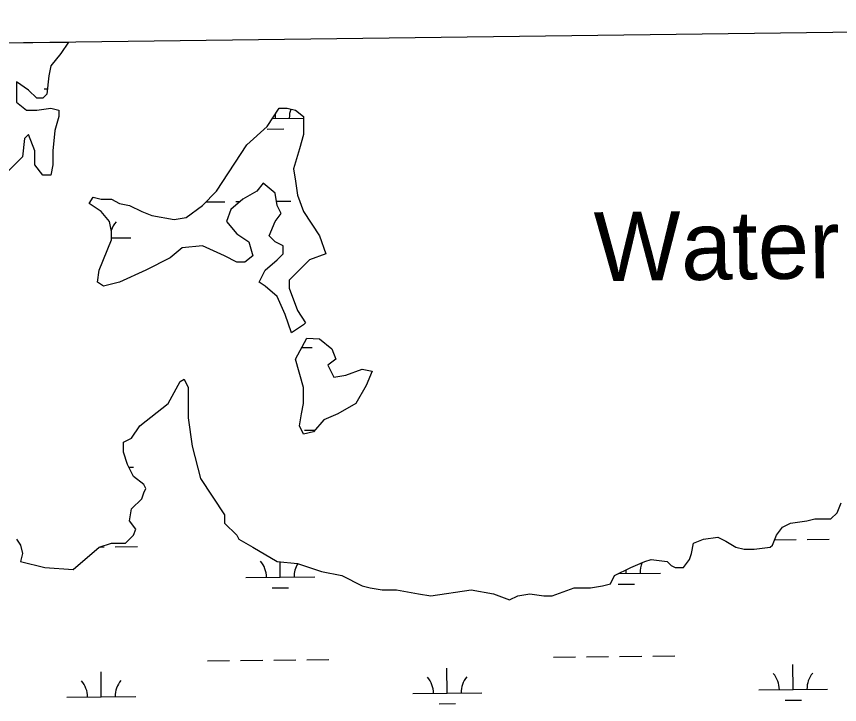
# Model space of a CAD drawing. Extents: x 3734862 to 3772949, y 391520 to 417239.
# Drawn here: x 3765146 to 3766340, y 414417 to 415414 of the extents above; entities that cross this region are included whole.
import ezdxf

# ---------------------------------------------------------------- set-up
doc = ezdxf.new("R2010")
doc.units = 0
for name, color, linetype in [('V-GRID-FRAM', 7, 'Continuous'), ('V-RIVR-IDEN', 7, 'Continuous'), ('V-TOPO-SHOR', 7, 'Continuous'), ('V-WETL-SWMP', 7, 'Continuous')]:
    doc.layers.add(name, color=color, linetype=linetype)

msp = doc.modelspace()

# ---------------------------------------------------------------- linework, layer by layer
at = {"layer": 'V-GRID-FRAM'}
msp.add_lwpolyline([(3738832.3, 415033.8), (3770599.2, 415447.4), (3770843.8, 397266.6), (3739061.1, 396852.8), (3738832.3, 415033.8)], dxfattribs=at)
at = {"layer": 'V-TOPO-SHOR'}
for p, q in [((3765222, 415377.4), (3765210.8, 415360.6)), ((3765210.8, 415360.6), (3765196.1, 415343)), ((3765196.1, 415343), (3765193.2, 415328.3)), ((3765193.2, 415328.3), (3765190.3, 415301.9)), ((3765163.9, 415307.8), (3765146.3, 415319.5)), ((3765146.3, 415319.5), (3765146.3, 415290.1)), ((3765175.6, 415296), (3765163.9, 415307.8)), ((3765190.3, 415301.9), (3765184.4, 415296)), ((3765146.3, 415290.1), (3765160.9, 415278.4)), ((3765184.4, 415296), (3765175.6, 415296)), ((3765160.9, 415278.4), (3765175.6, 415278.4)), ((3765175.6, 415278.4), (3765196.1, 415281.3)), ((3765196.1, 415281.3), (3765207.8, 415278.4)), ((3765207.8, 415278.4), (3765207.8, 415269.6)), ((3765207.8, 415269.6), (3765202, 415249.1)), ((3765163.9, 415243.2), (3765158, 415237.3)), ((3765172.7, 415219.7), (3765163.9, 415243.2)), ((3765202, 415249.1), (3765199.1, 415219.7)), ((3765158, 415237.3), (3765155.1, 415210.9)), ((3765172.7, 415199.2), (3765172.7, 415219.7)), ((3765199.1, 415219.7), (3765199.1, 415199.2)), ((3765155.1, 415210.9), (3765134.5, 415190.4)), ((3765184.4, 415184.5), (3765172.7, 415199.2)), ((3765199.1, 415199.2), (3765196.1, 415184.5)), ((3765196.1, 415184.5), (3765184.4, 415184.5)), ((3765366.2, 414852.9), (3765383.8, 414885.2)), ((3765383.8, 414885.2), (3765389.6, 414888.2)), ((3765389.6, 414888.2), (3765395.5, 414876.4)), ((3765395.5, 414876.4), (3765395.5, 414832.4)), ((3765325.1, 414820.7), (3765366.2, 414852.9)), ((3765395.5, 414832.4), (3765401.4, 414791.3)), ((3765313.4, 414803.1), (3765325.1, 414820.7)), ((3765301.7, 414797.2), (3765313.4, 414803.1)), ((3765301.7, 414782.5), (3765301.7, 414797.2)), ((3765401.4, 414791.3), (3765413.1, 414744.4)), ((3765307.5, 414764.9), (3765301.7, 414782.5)), ((3765316.3, 414747.3), (3765307.5, 414764.9)), ((3765331, 414735.6), (3765316.3, 414747.3)), ((3765413.1, 414744.4), (3765448.3, 414691.6)), ((3765333.9, 414729.7), (3765331, 414735.6)), ((3765331, 414723.8), (3765333.9, 414729.7)), ((3765313.4, 414700.4), (3765328.1, 414715)), ((3765328.1, 414715), (3765331, 414723.8)), ((3766336.8, 414694.5), (3766342.7, 414709.2)), ((3765310.5, 414682.8), (3765313.4, 414700.4)), ((3765448.3, 414691.6), (3765448.3, 414679.8)), ((3766328, 414685.7), (3766336.8, 414694.5)), ((3765319.3, 414671), (3765310.5, 414682.8)), ((3765448.3, 414679.8), (3765465.9, 414662.2)), ((3766257.6, 414673.9), (3766269.4, 414679.8)), ((3766269.4, 414679.8), (3766292.8, 414682.8)), ((3766292.8, 414682.8), (3766304.6, 414685.7)), ((3766304.6, 414685.7), (3766328, 414685.7)), ((3765316.3, 414662.2), (3765319.3, 414671)), ((3766248.8, 414662.2), (3766257.6, 414673.9)), ((3765146.3, 414656.3), (3765152.1, 414647.5)), ((3765304.6, 414650.5), (3765316.3, 414662.2)), ((3765465.9, 414662.2), (3765468.8, 414656.3)), ((3765468.8, 414656.3), (3765489.3, 414644.6)), ((3766128.6, 414650.5), (3766143.3, 414656.3)), ((3766143.3, 414656.3), (3766163.8, 414659.3)), ((3766163.8, 414659.3), (3766175.5, 414653.4)), ((3766243, 414647.5), (3766248.8, 414662.2)), ((3765152.1, 414647.5), (3765155.1, 414635.8)), ((3765228.4, 414612.3), (3765266.5, 414644.6)), ((3765266.5, 414644.6), (3765284.1, 414650.5)), ((3765284.1, 414650.5), (3765304.6, 414650.5)), ((3765489.3, 414644.6), (3765524.5, 414624.1)), ((3766125.7, 414635.8), (3766128.6, 414650.5)), ((3766175.5, 414653.4), (3766190.2, 414644.6)), ((3766190.2, 414644.6), (3766201.9, 414641.7)), ((3766216.6, 414641.7), (3766240, 414644.6)), ((3766240, 414644.6), (3766243, 414647.5)), ((3765155.1, 414635.8), (3765152.1, 414624.1)), ((3766122.7, 414627), (3766125.7, 414635.8)), ((3766201.9, 414641.7), (3766216.6, 414641.7)), ((3765152.1, 414624.1), (3765187.3, 414615.3)), ((3765524.5, 414624.1), (3765553.9, 414621.1)), ((3765553.9, 414621.1), (3765589, 414609.4)), ((3766037.7, 414615.3), (3766058.2, 414624.1)), ((3766058.2, 414624.1), (3766067, 414627)), ((3766067, 414627), (3766090.5, 414624.1)), ((3766090.5, 414624.1), (3766096.4, 414618.2)), ((3766113.9, 414615.3), (3766122.7, 414627)), ((3765187.3, 414615.3), (3765228.4, 414612.3)), ((3765589, 414609.4), (3765618.4, 414603.5)), ((3766014.2, 414603.5), (3766037.7, 414615.3)), ((3766096.4, 414618.2), (3766102.2, 414615.3)), ((3766102.2, 414615.3), (3766113.9, 414615.3)), ((3765618.4, 414603.5), (3765647.7, 414588.9)), ((3766008.4, 414591.8), (3766014.2, 414603.5)), ((3765647.7, 414588.9), (3765659.4, 414585.9)), ((3765659.4, 414585.9), (3765677, 414583)), ((3765923.3, 414574.2), (3765955.6, 414585.9)), ((3765955.6, 414585.9), (3765979.1, 414585.9)), ((3765979.1, 414585.9), (3765996.6, 414588.9)), ((3765996.6, 414588.9), (3766008.4, 414591.8)), ((3765677, 414583), (3765697.5, 414583)), ((3765697.5, 414583), (3765729.8, 414577.1)), ((3765729.8, 414577.1), (3765747.4, 414574.2)), ((3765747.4, 414574.2), (3765806, 414583)), ((3765806, 414583), (3765838.3, 414577.1)), ((3765838.3, 414577.1), (3765861.8, 414568.3)), ((3765861.8, 414568.3), (3765873.5, 414574.2)), ((3765873.5, 414574.2), (3765891.1, 414577.1)), ((3765891.1, 414577.1), (3765911.6, 414574.2)), ((3765911.6, 414574.2), (3765923.3, 414574.2))]:
    msp.add_line(p, q, dxfattribs=at)
for points in [[(3765436.6, 415161), (3765480.6, 415228.5), (3765509.9, 415254.9), (3765527.5, 415281.3), (3765539.2, 415281.3), (3765550.9, 415278.4), (3765562.7, 415269.6), (3765562.7, 415243.2), (3765556.8, 415222.7), (3765548, 415193.3), (3765550.9, 415175.7), (3765553.9, 415155.2), (3765562.7, 415131.7), (3765586.1, 415096.5), (3765594.9, 415070.1), (3765571.5, 415061.3), (3765542.1, 415031.9), (3765542.1, 415020.2), (3765553.9, 414987.9), (3765565.6, 414970.3), (3765562.7, 414967.4), (3765545.1, 414955.6), (3765536.3, 414982), (3765524.5, 415008.5), (3765507, 415023.1), (3765498.2, 415029), (3765507, 415046.6), (3765524.5, 415061.3), (3765533.3, 415070.1), (3765533.3, 415081.8), (3765521.6, 415087.7), (3765512.8, 415096.5), (3765521.6, 415117), (3765530.4, 415128.8), (3765524.5, 415140.5), (3765521.6, 415158.1), (3765504, 415172.8), (3765495.2, 415161), (3765474.7, 415149.3), (3765457.1, 415134.6), (3765451.2, 415117), (3765465.9, 415099.4), (3765483.5, 415087.7), (3765489.4, 415067.1), (3765477.6, 415058.3), (3765465.9, 415058.3), (3765448.3, 415067.1), (3765416, 415081.8), (3765386.7, 415078.9), (3765369.1, 415064.2), (3765333.9, 415046.6), (3765295.8, 415029), (3765272.4, 415023.1), (3765263.6, 415029), (3765266.5, 415046.6), (3765284.1, 415090.6), (3765284.1, 415102.4), (3765281.2, 415117), (3765269.4, 415131.7), (3765251.8, 415143.4), (3765257.7, 415152.2), (3765269.4, 415149.3), (3765284.1, 415149.3), (3765295.8, 415143.4), (3765310.5, 415140.5), (3765328.1, 415131.7), (3765342.7, 415125.8), (3765375, 415120), (3765392.6, 415122.9), (3765416, 415140.5)], [(3765550.9, 414917.5), (3765567.4, 414947.7), (3765586.1, 414946.8), (3765603.7, 414932.2), (3765609.6, 414917.5), (3765597.9, 414908.7), (3765606.7, 414891.1), (3765624.2, 414894), (3765647.7, 414902.8), (3765662.4, 414899.9), (3765653.6, 414879.3), (3765638.9, 414852.9), (3765612.5, 414838.3), (3765592, 414829.5), (3765577.3, 414811.9), (3765562.7, 414808.9), (3765556.8, 414820.7), (3765559.7, 414838.3), (3765562.7, 414852.9), (3765562.7, 414876.4)]]:
    msp.add_lwpolyline(points, close=True, dxfattribs=at)
at = {"layer": 'V-WETL-SWMP'}
for p, q in [((3765024.2, 415374.8), (3765222, 415377.4)), ((3765222, 415377.4), (3765210.8, 415360.6)), ((3765210.8, 415360.6), (3765196.1, 415343)), ((3765196.1, 415343), (3765193.2, 415328.3)), ((3765193.2, 415328.3), (3765190.3, 415301.9)), ((3765163.9, 415307.8), (3765146.3, 415319.5)), ((3765146.3, 415319.5), (3765146.3, 415290.1)), ((3765175.6, 415296), (3765163.9, 415307.8)), ((3765190.3, 415301.9), (3765184.4, 415296)), ((3765186.7, 415309.5), (3765191.1, 415309.6)), ((3765146.3, 415290.1), (3765160.9, 415278.4)), ((3765184.4, 415296), (3765175.6, 415296)), ((3765160.9, 415278.4), (3765175.6, 415278.4)), ((3765175.6, 415278.4), (3765196.1, 415281.3)), ((3765196.1, 415281.3), (3765207.8, 415278.4)), ((3765207.8, 415278.4), (3765207.8, 415269.6)), ((3765207.8, 415269.6), (3765202, 415249.1)), ((3765517.6, 415266.6), (3765562.7, 415267.1)), ((3765522, 415266.6), (3765522, 415273.1)), ((3765163.9, 415243.2), (3765158, 415237.3)), ((3765172.7, 415219.7), (3765163.9, 415243.2)), ((3765202, 415249.1), (3765199.1, 415219.7)), ((3765510.2, 415251.1), (3765534.2, 415251.3)), ((3765158, 415237.3), (3765155.1, 415210.9)), ((3765172.7, 415199.2), (3765172.7, 415219.7)), ((3765199.1, 415219.7), (3765199.1, 415199.2)), ((3765155.1, 415210.9), (3765134.5, 415190.4)), ((3765184.4, 415184.5), (3765172.7, 415199.2)), ((3765199.1, 415199.2), (3765196.1, 415184.5)), ((3765196.1, 415184.5), (3765184.4, 415184.5)), ((3765421, 415145.5), (3765448.5, 415145.8)), ((3765464.5, 415145.9), (3765470.8, 415146)), ((3765523.5, 415146.6), (3765544.5, 415146.8)), ((3765284.1, 415093.3), (3765312.4, 415093.6)), ((3765560.1, 414934.3), (3765575.5, 414934.5)), ((3765366.2, 414852.9), (3765383.8, 414885.2)), ((3765383.8, 414885.2), (3765389.6, 414888.2)), ((3765389.6, 414888.2), (3765395.5, 414876.4)), ((3765395.5, 414876.4), (3765395.5, 414832.4)), ((3765325.1, 414820.7), (3765366.2, 414852.9)), ((3765395.5, 414832.4), (3765401.4, 414791.3)), ((3765313.4, 414803.1), (3765325.1, 414820.7)), ((3765564, 414814.3), (3765579.5, 414814.5)), ((3765301.7, 414797.2), (3765313.4, 414803.1)), ((3765301.7, 414782.5), (3765301.7, 414797.2)), ((3765401.4, 414791.3), (3765413.1, 414744.4)), ((3765307.5, 414764.9), (3765301.7, 414782.5)), ((3765316.3, 414747.3), (3765307.5, 414764.9)), ((3765309.6, 414760.9), (3765315.9, 414760.9)), ((3765331, 414735.6), (3765316.3, 414747.3)), ((3765413.1, 414744.4), (3765448.3, 414691.6)), ((3765333.9, 414729.7), (3765331, 414735.6)), ((3765331, 414723.8), (3765333.9, 414729.7)), ((3765313.4, 414700.4), (3765328.1, 414715)), ((3765328.1, 414715), (3765331, 414723.8)), ((3766336.8, 414694.5), (3766342.7, 414709.2)), ((3765310.5, 414682.8), (3765313.4, 414700.4)), ((3765448.3, 414691.6), (3765448.3, 414679.8)), ((3766328, 414685.7), (3766336.8, 414694.5)), ((3765319.3, 414671), (3765310.5, 414682.8)), ((3765448.3, 414679.8), (3765465.9, 414662.2)), ((3766257.6, 414673.9), (3766269.4, 414679.8)), ((3766269.4, 414679.8), (3766292.8, 414682.8)), ((3766292.8, 414682.8), (3766304.6, 414685.7)), ((3766304.6, 414685.7), (3766328, 414685.7)), ((3765316.3, 414662.2), (3765319.3, 414671)), ((3766248.8, 414662.2), (3766257.6, 414673.9)), ((3765146.3, 414656.3), (3765152.1, 414647.5)), ((3765304.6, 414650.5), (3765316.3, 414662.2)), ((3765465.9, 414662.2), (3765468.8, 414656.3)), ((3765468.8, 414656.3), (3765489.3, 414644.6)), ((3766128.6, 414650.5), (3766143.3, 414656.3)), ((3766143.3, 414656.3), (3766163.8, 414659.3)), ((3766163.8, 414659.3), (3766175.5, 414653.4)), ((3766243, 414647.5), (3766248.8, 414662.2)), ((3766246.1, 414655.3), (3766277.5, 414655.7)), ((3766293.5, 414655.8), (3766325.5, 414656.2)), ((3765152.1, 414647.5), (3765155.1, 414635.8)), ((3765228.4, 414612.3), (3765266.5, 414644.6)), ((3765266.5, 414644.6), (3765284.1, 414650.5)), ((3765267.6, 414645), (3765273.7, 414645.1)), ((3765284.1, 414650.5), (3765304.6, 414650.5)), ((3765289.7, 414645.2), (3765321.7, 414645.6)), ((3765489.3, 414644.6), (3765524.5, 414624.1)), ((3766125.7, 414635.8), (3766128.6, 414650.5)), ((3766175.5, 414653.4), (3766190.2, 414644.6)), ((3766190.2, 414644.6), (3766201.9, 414641.7)), ((3766216.6, 414641.7), (3766240, 414644.6)), ((3766240, 414644.6), (3766243, 414647.5)), ((3765155.1, 414635.8), (3765152.1, 414624.1)), ((3766122.7, 414627), (3766125.7, 414635.8)), ((3766201.9, 414641.7), (3766216.6, 414641.7)), ((3765152.1, 414624.1), (3765187.3, 414615.3)), ((3765524.5, 414624.1), (3765553.9, 414621.1)), ((3765529.1, 414601.3), (3765528.8, 414623.6)), ((3765553.9, 414621.1), (3765589, 414609.4)), ((3766037.7, 414615.3), (3766058.2, 414624.1)), ((3766058.2, 414624.1), (3766067, 414627)), ((3766067, 414627), (3766090.5, 414624.1)), ((3766090.5, 414624.1), (3766096.4, 414618.2)), ((3766113.9, 414615.3), (3766122.7, 414627)), ((3765187.3, 414615.3), (3765228.4, 414612.3)), ((3765589, 414609.4), (3765618.4, 414603.5)), ((3766014.2, 414603.5), (3766037.7, 414615.3)), ((3766020.2, 414606.5), (3766080.9, 414607.1)), ((3766030.9, 414606.6), (3766030.9, 414611.9)), ((3766096.4, 414618.2), (3766102.2, 414615.3)), ((3766102.2, 414615.3), (3766113.9, 414615.3)), ((3765479.1, 414600.8), (3765579.1, 414601.8)), ((3765618.4, 414603.5), (3765647.7, 414588.9)), ((3766008.4, 414591.8), (3766014.2, 414603.5)), ((3765517.2, 414585.8), (3765541.2, 414586)), ((3765647.7, 414588.9), (3765659.4, 414585.9)), ((3765659.4, 414585.9), (3765677, 414583)), ((3765923.3, 414574.2), (3765955.6, 414585.9)), ((3765955.6, 414585.9), (3765979.1, 414585.9)), ((3765979.1, 414585.9), (3765996.6, 414588.9)), ((3765996.6, 414588.9), (3766008.4, 414591.8)), ((3766019.1, 414591.1), (3766043.1, 414591.3)), ((3765677, 414583), (3765697.5, 414583)), ((3765697.5, 414583), (3765729.8, 414577.1)), ((3765729.8, 414577.1), (3765747.4, 414574.2)), ((3765747.4, 414574.2), (3765806, 414583)), ((3765806, 414583), (3765838.3, 414577.1)), ((3765838.3, 414577.1), (3765861.8, 414568.3)), ((3765861.8, 414568.3), (3765873.5, 414574.2)), ((3765873.5, 414574.2), (3765891.1, 414577.1)), ((3765891.1, 414577.1), (3765911.6, 414574.2)), ((3765911.6, 414574.2), (3765923.3, 414574.2)), ((3765423.5, 414480.1), (3765455.5, 414480.5)), ((3765471.5, 414480.6), (3765503.5, 414481)), ((3765519.5, 414481.1), (3765551.5, 414481.5)), ((3765567.5, 414481.6), (3765599.5, 414482)), ((3765925.4, 414485.4), (3765957.4, 414485.8)), ((3765973.4, 414485.9), (3766005.4, 414486.3)), ((3766021.4, 414486.4), (3766053.4, 414486.8)), ((3766069.4, 414486.9), (3766101.4, 414487.3)), ((3765269.4, 414427.8), (3765269.1, 414463.8)), ((3765771.3, 414433.1), (3765770.9, 414469.1)), ((3766273.2, 414438.4), (3766272.8, 414474.4)), ((3765219.5, 414427.2), (3765319.4, 414428.3)), ((3765721.3, 414432.5), (3765821.3, 414433.6)), ((3766223.2, 414437.8), (3766323.2, 414438.9)), ((3765759.5, 414417.5), (3765783.5, 414417.8)), ((3766261.4, 414422.8), (3766285.4, 414423.1))]:
    msp.add_line(p, q, dxfattribs=at)
for points in [[(3765436.6, 415161), (3765480.6, 415228.5), (3765509.9, 415254.9), (3765527.5, 415281.3), (3765539.2, 415281.3), (3765550.9, 415278.4), (3765562.7, 415269.6), (3765562.7, 415243.2), (3765556.8, 415222.7), (3765548, 415193.3), (3765550.9, 415175.7), (3765553.9, 415155.2), (3765562.7, 415131.7), (3765586.1, 415096.5), (3765594.9, 415070.1), (3765571.5, 415061.3), (3765542.1, 415031.9), (3765542.1, 415020.2), (3765553.9, 414987.9), (3765565.6, 414970.3), (3765562.7, 414967.4), (3765545.1, 414955.6), (3765536.3, 414982), (3765524.5, 415008.5), (3765507, 415023.1), (3765498.2, 415029), (3765507, 415046.6), (3765524.5, 415061.3), (3765533.3, 415070.1), (3765533.3, 415081.8), (3765521.6, 415087.7), (3765512.8, 415096.5), (3765521.6, 415117), (3765530.4, 415128.8), (3765524.5, 415140.5), (3765521.6, 415158.1), (3765504, 415172.8), (3765495.2, 415161), (3765474.7, 415149.3), (3765457.1, 415134.6), (3765451.2, 415117), (3765465.9, 415099.4), (3765483.5, 415087.7), (3765489.4, 415067.1), (3765477.6, 415058.3), (3765465.9, 415058.3), (3765448.3, 415067.1), (3765416, 415081.8), (3765386.7, 415078.9), (3765369.1, 415064.2), (3765333.9, 415046.6), (3765295.8, 415029), (3765272.4, 415023.1), (3765263.6, 415029), (3765266.5, 415046.6), (3765284.1, 415090.6), (3765284.1, 415102.4), (3765281.2, 415117), (3765269.4, 415131.7), (3765251.8, 415143.4), (3765257.7, 415152.2), (3765269.4, 415149.3), (3765284.1, 415149.3), (3765295.8, 415143.4), (3765310.5, 415140.5), (3765328.1, 415131.7), (3765342.7, 415125.8), (3765375, 415120), (3765392.6, 415122.9), (3765416, 415140.5)], [(3765550.9, 414917.5), (3765567.4, 414947.7), (3765586.1, 414946.8), (3765603.7, 414932.2), (3765609.6, 414917.5), (3765597.9, 414908.7), (3765606.7, 414891.1), (3765624.2, 414894), (3765647.7, 414902.8), (3765662.4, 414899.9), (3765653.6, 414879.3), (3765638.9, 414852.9), (3765612.5, 414838.3), (3765592, 414829.5), (3765577.3, 414811.9), (3765562.7, 414808.9), (3765556.8, 414820.7), (3765559.7, 414838.3), (3765562.7, 414852.9), (3765562.7, 414876.4)]]:
    msp.add_lwpolyline(points, close=True, dxfattribs=at)
for centre, start, end in [((3765577.3, 415267.7), 159.4233, 181.377), ((3765317.7, 415094.1), 139.8334, 163.939), ((3765473.8, 414601.2), 359.8334, 41.377), ((3765584.3, 414602.4), 148.1708, 181.377), ((3766086.2, 414607.7), 155.4939, 181.377), ((3765716.1, 414432.9), 359.8334, 41.377), ((3765826.6, 414434.1), 139.8334, 181.377), ((3766218, 414438.2), 359.8334, 41.377), ((3766328.4, 414439.4), 139.8334, 181.377), ((3765214.2, 414427.6), 359.8334, 41.377), ((3765324.7, 414428.8), 139.8334, 181.377)]:
    msp.add_arc(centre, 35.2, start, end, dxfattribs=at)

# ---------------------------------------------------------------- texts
at = {"layer": 'V-RIVR-IDEN'}
msp.add_text('Water', height=100, rotation=0.7119, dxfattribs=at).set_placement((3765984.7, 415030.5))

doc.saveas('drawing.dxf')
